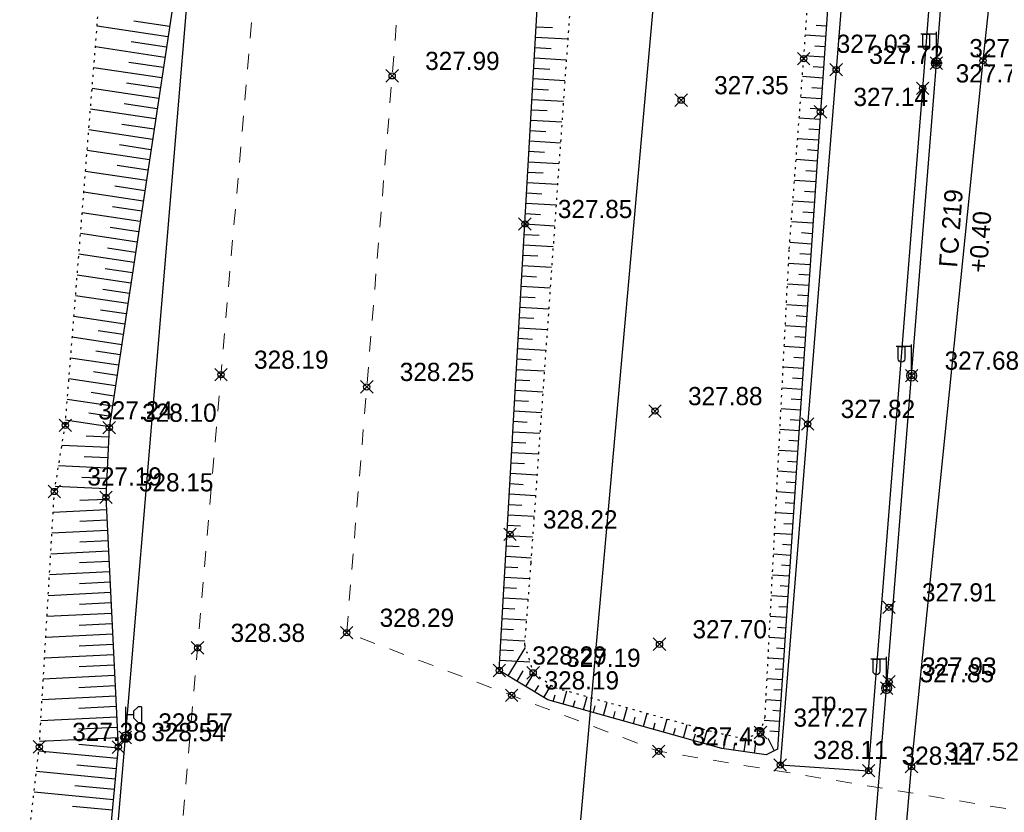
# Model space of a CAD drawing. Header units: metres. Extents: x 703615 to 712205, y 4306166 to 4311183.
# Tile 312 of 336: x 708287 to 708335, y 4310334 to 4310372. Entities that reach past the tile are written whole.
import ezdxf

# ---------------------------------------------------------------- set-up
doc = ezdxf.new("R2010")
doc.units = ezdxf.units.M
doc.header["$LTSCALE"] = 0.5
doc.header["$PDMODE"] = 35
doc.header["$PDSIZE"] = 0.3
for name, pattern in [('Auto_Street_NotBorder_Line_m1', [3, 1.5, -1.5]), ('ДОРОГИ_СТРОЯЩ', [9, 8, -1]), ('Контура низ откосов  Штриховая 0.1-0.5 - - - - - - -', [0.6, 0.1, -0.5])]:
    doc.linetypes.add(name, pattern=pattern)
for name, color, linetype in [('(004) Точки рельефа', 7, 'Continuous'), ('(013) Газ', 30, 'ИК_Газопровод -------г--------'), ('(016) Кабель', 1, 'Continuous'), ('(019) Связь', 3, 'ИК_КАБ_СВЯЗИ'), ('(022) Возд. Линии', 7, 'Continuous'), ('(025) Дорога', 7, 'Continuous'), ('(035) Откосы', 7, 'Continuous')]:
    doc.layers.add(name, color=color, linetype=linetype)
doc.layers.add('AUTO#_ROADS_EXIST_L', color=7, linetype='Continuous', lineweight=15, true_color=0x000000)
doc.styles.add('BM-431', font='txt')
doc.styles.add('D-431', font='txt')
doc.styles.add('S', font='txtwr', dxfattribs={"oblique": 15})
doc.styles.get("Standard").update_dxf_attribs({"font": 'times.ttf'})
doc.linetypes.add('GAZ_VOZDUSH', pattern='A,1,-2,["~",Standard,S=3,R=0,X=-1.5,Y=-1.5],-1,10', length=14)
doc.linetypes.add('ИК_Газопровод -------г--------', pattern='A,9,-0.6,["Г",Standard,S=1.2,R=0,X=0,Y=-0.6],-1.2', length=10.8)
doc.linetypes.add('ИК_КАБ_СВЯЗИ', pattern='A,4,["o",Standard,S=0.5,R=0,X=0,Y=-0.125],4,-2', length=10)
doc.linetypes.add('ИК_Э_КАБ_НН', pattern='A,8,-2,["<",Standard,S=1,R=0,X=0,Y=-0.5],8,[">",Standard,S=1,R=0,X=-0.5,Y=-0.5],-2', length=20)

# ---------------------------------------------------------------- blocks, each defined once
blk = doc.blocks.new('U1111')
for p, q in [((0.1, 0.45), (0.1, 2.95)), ((1.28934, 2.95), (0.85, 2.51066)), ((1.6, 2.95), (1.28934, 2.95)), ((1.6, 2.95), (1.6, 1.45)), ((0.1, 2.2), (0.85, 2.2)), ((0.85, 2.51066), (0.85, 1.88934)), ((0.85, 1.88934), (1.28934, 1.45)), ((1.28934, 1.45), (1.6, 1.45)), ((0, 0.05), (0.1, 0.05)), ((0, -0.05), (0, 0.05)), ((0.1, 0.05), (0.1, -0.05)), ((0.1, -0.05), (0, -0.05))]:
    blk.add_line(p, q)
blk.add_lwpolyline([(0.55, 0), (0.3, 0.433013), (-0.2, 0.433013), (-0.45, 0), (-0.2, -0.433013), (0.3, -0.433013)], close=True)
at = {"color": 4, "style": 'S', "oblique": 15}
blk.add_attdef('Z', (1.142936, -1.391276), '', height=2, dxfattribs=at)
blk = doc.blocks.new('f')
at = {"layer": '(022) Возд. Линии'}
for points in [[(0, 0.25), (0, 1.5)], [(0, 1.4), (0.75, 1.4)]]:
    blk.add_lwpolyline(points, dxfattribs=at)
blk.add_lwpolyline([(0.4875, 0.65), (0.4875, 0.65, 0.4142136), (0.65, 0.8125), (0.65, 1.4), (0.325, 1.4), (0.325, 0.8125, 0.4142136)], format="xyb", close=True, dxfattribs=at)
blk.add_circle((0, 0), 0.25, dxfattribs=at)

msp = doc.modelspace()

# ---------------------------------------------------------------- linework, layer by layer
at = {"layer": '(013) Газ', "linetype": 'GAZ_VOZDUSH', "elevation": 325.111, "flags": 128}
msp.add_lwpolyline([(708293.165, 4309888.333), (708293.434, 4309892.819), (708297.716, 4309952.735), (708299.668, 4309975.352), (708302.24, 4310005.239), (708309.527, 4310099.735), (708316.081, 4310172.219), (708316.824, 4310184.222), (708322.062, 4310238.184), (708325.306, 4310270.621), (708325.824, 4310282.589), (708330.36, 4310335.873), (708333.801, 4310369.809), (708336.798, 4310397.689), (708339.728, 4310444.647), (708351.364, 4310581.809), (708352.677, 4310593.824)], dxfattribs=at)
at = {"layer": '(016) Кабель', "linetype": 'ИК_Э_КАБ_НН', "flags": 128}
for points, elevation in [([(708148.162, 4308651.703), (708151.497, 4308692.413), (708155.946, 4308744.121), (708160.092, 4308792.083), (708165.82, 4308866.029), (708169.045, 4308905.959), (708172.399, 4308947.612), (708175.762, 4308988.142), (708178.982, 4309025.586), (708182.201, 4309063.201), (708185.813, 4309103.866), (708189.128, 4309144.32), (708192.281, 4309183.205), (708195.859, 4309224.798), (708198.741, 4309260.796), (708202.87, 4309309.735), (708206.45, 4309354.347), (708209.623, 4309392.715), (708213.998, 4309431.241), (708217.888, 4309470.551), (708222.285, 4309519.973), (708227.646, 4309584.985), (708230.7, 4309620.035), (708233.599, 4309650.662), (708236.608, 4309686.642), (708239.917, 4309725.258), (708242.964, 4309758.871), (708245.88, 4309791.491), (708249.037, 4309830.224), (708251.639, 4309862.09), (708254.553, 4309895.438), (708258.525, 4309939.873), (708262.105, 4309983.745), (708265.007, 4310017.023), (708267.691, 4310050.026), (708270.438, 4310083.372), (708274.286, 4310124.617), (708277.622, 4310164.745), (708280.245, 4310192.848), (708282.134, 4310214.069), (708285.192, 4310249.54), (708287.519, 4310279.257), (708289.716, 4310303.87), (708292.577, 4310337.274), (708295.609, 4310373.419), (708298.169, 4310403.778), (708301.105, 4310436.102), (708303.908, 4310468.222), (708306.247, 4310494.557), (708309.271, 4310529.231), (708312.329, 4310564.702), (708314.656, 4310594.419), (708316.853, 4310619.032), (708319.714, 4310652.436), (708322.746, 4310688.581), (708325.306, 4310718.94), (708328.242, 4310751.264), (708331.045, 4310783.384), (708331.607, 4310789.716), (708333.7, 4310812.99), (708337.044, 4310851.183), (708340.044, 4310884.75)], 325.947), ([(708249.985, 4309448.254), (708250.82, 4309461.228), (708251.559, 4309472.595), (708252.37, 4309485.216), (708253.053, 4309496.006), (708253.787, 4309508.813), (708254.637, 4309521.637), (708255.635, 4309538.104), (708256.598, 4309553.522), (708257.467, 4309567.873), (708258.354, 4309582.746), (708259.411, 4309598.842), (708260.336, 4309614.66), (708261.397, 4309630.444), (708264.541, 4309650.757), (708266.176, 4309665.809), (708267.362, 4309680.25), (708268.374, 4309695.795), (708269.845, 4309708.973), (708271.828, 4309722.112), (708273.674, 4309736.299), (708275.505, 4309750.056), (708277.38, 4309764.169), (708281.752, 4309793.372), (708283.598, 4309807.831), (708285.41, 4309822.081), (708287.069, 4309840.641), (708288.446, 4309855.733), (708289.84, 4309870.633), (708291.182, 4309885.312), (708292.537, 4309900.559), (708294.032, 4309916.058), (708295.507, 4309930.435), (708296.078, 4309944.839), (708297.37, 4309960.078), (708298.657, 4309975.432), (708299.851, 4309990.429), (708301.076, 4310005.494), (708302.334, 4310020.38), (708303.538, 4310035.456), (708306.01, 4310065.799), (708308.439, 4310096.035), (708310.925, 4310126.293), (708314.819, 4310172.204), (708316.066, 4310188.572), (708317.423, 4310204.653), (708318.736, 4310219.739), (708319.999, 4310234.38), (708321.351, 4310251.404), (708322.651, 4310267.033), (708323.922, 4310281.675), (708325.202, 4310294.856), (708326.515, 4310309.658), (708327.984, 4310325.438), (708329.163, 4310339.642), (708330.365, 4310354.664), (708331.555, 4310369.683), (708332.679, 4310383.855), (708333.897, 4310399.486), (708335.115, 4310414.632), (708336.225, 4310429.516), (708337.469, 4310444.596), (708338.545, 4310458.92), (708339.663, 4310474.152), (708340.941, 4310489.457), (708342.079, 4310504.503), (708343.178, 4310519.207), (708344.309, 4310533.966), (708345.452, 4310549.009), (708346.637, 4310563.701), (708347.806, 4310578.667), (708349.626, 4310594.212), (708351.153, 4310608.621), (708352.719, 4310623.441), (708355.709, 4310653.818), (708356.969, 4310668.51), (708358.286, 4310683.336), (708359.517, 4310698.096), (708360.786, 4310713.241), (708362.123, 4310728.187), (708363.033, 4310739.626), (708364.289, 4310753.037), (708365.798, 4310768.681), (708367.145, 4310784.563), (708368.419, 4310800.656), (708369.713, 4310816.346), (708373.887, 4310867.757)], 326.892)]:
    msp.add_lwpolyline(points, dxfattribs=dict(at, elevation=elevation))
at = {"layer": '(019) Связь', "elevation": 325.726, "flags": 128}
msp.add_lwpolyline([(708153.006, 4308571.818), (708156.993, 4308609.509), (708156.993, 4308609.509), (708174.147, 4308666.959), (708174.323, 4308670.733), (708195.362, 4308919.928), (708204.073, 4309029.859), (708218.911, 4309205.253), (708226.164, 4309224.91), (708236.601, 4309425.449), (708237.563, 4309445.941), (708241.532, 4309518.706), (708251.542, 4309611.078), (708253.161, 4309631.293), (708257.428, 4309700.42), (708258.881, 4309712.256), (708269.326, 4309836.622), (708270.394, 4309849.381), (708278.265, 4309932.284), (708280.616, 4309944.696), (708295.324, 4310108.263), (708303.766, 4310173.623), (708303.348, 4310191.009), (708305.187, 4310238.893), (708306.696, 4310249.894), (708308.615, 4310273.087), (708309.889, 4310281.813), (708320.552, 4310401.57), (708321.594, 4310412.943), (708336.888, 4310582.457), (708345.287, 4310694.486), (708346.981, 4310695.558), (708355.083, 4310696.931), (708358.134, 4310696.437)], dxfattribs=at)
at = {"layer": '(025) Дорога', "elevation": 328.109, "flags": 128}
msp.add_lwpolyline([(708324.051, 4310335.95), (708328.3, 4310335.675), (708330.899, 4310368.47), (708333.5, 4310401.759), (708329.349, 4310402.1), (708326.739, 4310369.369), (708324.051, 4310335.95)], dxfattribs=at)
at = {"layer": '(035) Откосы'}
for p, q in [((708294.626, 4310370.949), (708291.219, 4310371.461)), ((708294.7, 4310371.442), (708292.979, 4310371.701)), ((708312.324, 4310371.437, 328.293), (708313.1, 4310371.393, 328.293)), ((708326.265, 4310371.464, 328.293), (708325.78, 4310371.497, 328.293)), ((708312.295, 4310370.938, 328.293), (708313.841, 4310370.849, 328.293)), ((708326.23, 4310370.965, 328.293), (708325.261, 4310371.031, 328.293)), ((708294.478, 4310369.962), (708291.139, 4310370.464)), ((708294.552, 4310370.455), (708292.865, 4310370.709)), ((708312.266, 4310370.439, 328.293), (708313.036, 4310370.395, 328.293)), ((708326.196, 4310370.466, 328.293), (708325.711, 4310370.499, 328.293)), ((708312.238, 4310369.94, 328.293), (708313.771, 4310369.852, 328.293)), ((708326.162, 4310369.967, 328.293), (708325.19, 4310370.034, 328.293)), ((708294.329, 4310368.976), (708291.06, 4310369.467)), ((708294.404, 4310369.469), (708292.751, 4310369.717)), ((708312.209, 4310369.441, 328.293), (708312.972, 4310369.397, 328.293)), ((708326.128, 4310369.468, 328.293), (708325.641, 4310369.502, 328.293)), ((708312.18, 4310368.942, 328.293), (708313.7, 4310368.854, 328.293)), ((708326.094, 4310368.97, 328.293), (708325.115, 4310369.036, 328.293)), ((708294.181, 4310367.989), (708290.98, 4310368.47)), ((708294.255, 4310368.482), (708292.638, 4310368.726)), ((708326.06, 4310368.471, 328.293), (708325.569, 4310368.504, 328.293)), ((708312.152, 4310368.443, 328.293), (708312.908, 4310368.399, 328.293)), ((708326.026, 4310367.972, 328.293), (708325.039, 4310368.039, 328.293)), ((708294.107, 4310367.496), (708292.524, 4310367.734)), ((708312.123, 4310367.943, 328.293), (708313.63, 4310367.857, 328.293)), ((708325.992, 4310367.473, 328.293), (708325.497, 4310367.507, 328.293)), ((708294.033, 4310367.003), (708290.901, 4310367.473)), ((708312.094, 4310367.444, 328.293), (708312.844, 4310367.401, 328.293)), ((708325.958, 4310366.974, 328.293), (708324.964, 4310367.042, 328.293)), ((708293.959, 4310366.509), (708292.41, 4310366.742)), ((708312.066, 4310366.945, 328.293), (708313.559, 4310366.859, 328.293)), ((708293.885, 4310366.016), (708290.821, 4310366.477)), ((708312.037, 4310366.446, 328.293), (708312.781, 4310366.403, 328.293)), ((708325.925, 4310366.476, 328.293), (708325.425, 4310366.509, 328.293)), ((708293.81, 4310365.523), (708292.296, 4310365.751)), ((708312.008, 4310365.947, 328.293), (708313.489, 4310365.862, 328.293)), ((708325.891, 4310365.977, 328.293), (708324.888, 4310366.045, 328.293)), ((708293.736, 4310365.03), (708290.742, 4310365.48)), ((708311.98, 4310365.448, 328.293), (708312.717, 4310365.405, 328.293)), ((708325.857, 4310365.478, 328.293), (708325.354, 4310365.512, 328.293)), ((708293.662, 4310364.536), (708292.182, 4310364.759)), ((708311.951, 4310364.949, 328.293), (708313.418, 4310364.864, 328.293)), ((708325.824, 4310364.979, 328.293), (708324.812, 4310365.047, 328.293)), ((708293.588, 4310364.043), (708290.662, 4310364.483)), ((708311.922, 4310364.449, 328.293), (708312.653, 4310364.408, 328.293)), ((708325.79, 4310364.48, 328.293), (708325.282, 4310364.515, 328.293)), ((708293.514, 4310363.55), (708292.068, 4310363.767)), ((708311.894, 4310363.95, 328.293), (708313.348, 4310363.867, 328.293)), ((708325.756, 4310363.982, 328.293), (708324.737, 4310364.05, 328.293)), ((708293.44, 4310363.057), (708290.583, 4310363.486)), ((708311.865, 4310363.451, 328.293), (708312.589, 4310363.41, 328.293)), ((708325.723, 4310363.483, 328.293), (708325.211, 4310363.517, 328.293)), ((708293.366, 4310362.563), (708291.954, 4310362.776)), ((708311.837, 4310362.952, 328.293), (708313.277, 4310362.869, 328.293)), ((708325.689, 4310362.984, 328.293), (708324.661, 4310363.053, 328.293)), ((708293.291, 4310362.07), (708290.503, 4310362.489)), ((708311.808, 4310362.453, 328.293), (708312.525, 4310362.412, 328.293)), ((708325.655, 4310362.485, 328.293), (708325.139, 4310362.52, 328.293)), ((708311.779, 4310361.954, 328.293), (708313.207, 4310361.872, 328.293)), ((708325.622, 4310361.986, 328.293), (708324.585, 4310362.056, 328.293)), ((708293.143, 4310361.084), (708290.424, 4310361.492)), ((708293.217, 4310361.577), (708291.84, 4310361.784)), ((708311.751, 4310361.455, 328.293), (708312.461, 4310361.414, 328.293)), ((708325.588, 4310361.487, 328.293), (708325.068, 4310361.523, 328.293)), ((708311.722, 4310360.956, 328.293), (708313.136, 4310360.874, 328.293)), ((708325.554, 4310360.989, 328.293), (708324.51, 4310361.059, 328.293)), ((708292.995, 4310360.097), (708290.344, 4310360.496)), ((708293.069, 4310360.59), (708291.726, 4310360.792)), ((708311.693, 4310360.456, 328.293), (708312.397, 4310360.416, 328.293)), ((708325.521, 4310360.49, 328.293), (708324.999, 4310360.525, 328.293)), ((708311.665, 4310359.957, 328.293), (708313.066, 4310359.877, 328.293)), ((708325.487, 4310359.991, 328.293), (708324.451, 4310360.061, 328.293)), ((708292.847, 4310359.111), (708290.265, 4310359.499)), ((708292.921, 4310359.604), (708291.613, 4310359.801)), ((708311.636, 4310359.458, 328.293), (708312.333, 4310359.418, 328.293)), ((708325.453, 4310359.492, 328.293), (708324.939, 4310359.527, 328.293)), ((708325.42, 4310358.993, 328.293), (708324.399, 4310359.062, 328.293)), ((708292.772, 4310358.617), (708291.499, 4310358.809)), ((708311.607, 4310358.959, 328.293), (708312.995, 4310358.879, 328.293)), ((708325.386, 4310358.495, 328.293), (708324.88, 4310358.529, 328.293)), ((708292.698, 4310358.124), (708290.185, 4310358.502)), ((708311.579, 4310358.46, 328.293), (708312.269, 4310358.42, 328.293)), ((708325.352, 4310357.996, 328.293), (708324.347, 4310358.064, 328.293)), ((708292.624, 4310357.631), (708291.385, 4310357.817)), ((708311.55, 4310357.961, 328.293), (708312.925, 4310357.882, 328.293)), ((708292.55, 4310357.138), (708290.106, 4310357.505)), ((708311.521, 4310357.462, 328.293), (708312.206, 4310357.422, 328.293)), ((708325.318, 4310357.497, 328.293), (708324.82, 4310357.531, 328.293)), ((708292.476, 4310356.644), (708291.271, 4310356.825)), ((708311.493, 4310356.962, 328.293), (708312.855, 4310356.884, 328.293)), ((708325.285, 4310356.998, 328.293), (708324.296, 4310357.065, 328.293)), ((708292.402, 4310356.151), (708290.026, 4310356.508)), ((708311.464, 4310356.463, 328.293), (708312.142, 4310356.424, 328.293)), ((708325.251, 4310356.499, 328.293), (708324.76, 4310356.532, 328.293)), ((708292.328, 4310355.658), (708291.157, 4310355.834)), ((708311.435, 4310355.964, 328.293), (708312.784, 4310355.887, 328.293)), ((708325.217, 4310356, 328.293), (708324.244, 4310356.066, 328.293)), ((708292.253, 4310355.165), (708289.947, 4310355.511)), ((708311.407, 4310355.465, 328.293), (708312.078, 4310355.427, 328.293)), ((708325.184, 4310355.502, 328.293), (708324.701, 4310355.534, 328.293)), ((708292.179, 4310354.671), (708291.043, 4310354.842)), ((708311.378, 4310354.966, 328.293), (708312.714, 4310354.889, 328.293)), ((708325.15, 4310355.003, 328.293), (708324.192, 4310355.067, 328.293)), ((708292.105, 4310354.178), (708289.867, 4310354.514)), ((708311.349, 4310354.467, 328.293), (708312.014, 4310354.429, 328.293)), ((708325.116, 4310354.504, 328.293), (708324.641, 4310354.536, 328.293)), ((708292.031, 4310353.685), (708290.929, 4310353.85)), ((708311.321, 4310353.968, 328.293), (708312.643, 4310353.892, 328.293)), ((708325.083, 4310354.005, 328.293), (708324.141, 4310354.069, 328.293)), ((708291.957, 4310353.192), (708289.788, 4310353.518)), ((708311.292, 4310353.468, 328.293), (708311.95, 4310353.431, 328.293)), ((708325.049, 4310353.506, 328.293), (708324.582, 4310353.538, 328.293)), ((708291.883, 4310352.698), (708290.815, 4310352.859)), ((708311.263, 4310352.969, 328.293), (708312.573, 4310352.894, 328.293)), ((708325.015, 4310353.007, 328.293), (708324.089, 4310353.07, 328.293)), ((708291.809, 4310352.205), (708289.708, 4310352.521)), ((708311.235, 4310352.47, 328.293), (708311.886, 4310352.433, 328.293)), ((708324.982, 4310352.509, 328.293), (708324.522, 4310352.54, 328.293)), ((708311.206, 4310351.971, 328.293), (708312.502, 4310351.897, 328.293)), ((708324.948, 4310352.01, 328.293), (708324.037, 4310352.071, 328.293)), ((708291.781, 4310351.707), (708290.696, 4310351.758)), ((708311.177, 4310351.472, 328.293), (708311.822, 4310351.435, 328.293)), ((708324.914, 4310351.511, 328.293), (708324.463, 4310351.542, 328.293)), ((708291.757, 4310351.209), (708289.531, 4310351.314)), ((708311.149, 4310350.973, 328.293), (708312.432, 4310350.899, 328.293)), ((708324.881, 4310351.012, 328.293), (708323.986, 4310351.073, 328.293)), ((708291.734, 4310350.711), (708290.592, 4310350.764)), ((708311.12, 4310350.474, 328.293), (708311.758, 4310350.437, 328.293)), ((708324.847, 4310350.513, 328.293), (708324.403, 4310350.543, 328.293)), ((708291.71, 4310350.213), (708289.369, 4310350.323)), ((708324.813, 4310350.015, 328.293), (708323.934, 4310350.074, 328.293)), ((708291.687, 4310349.714), (708290.487, 4310349.771)), ((708311.091, 4310349.975, 328.293), (708312.361, 4310349.902, 328.293)), ((708324.78, 4310349.516, 328.293), (708324.344, 4310349.545, 328.293)), ((708291.664, 4310349.216), (708289.206, 4310349.331)), ((708311.063, 4310349.475, 328.293), (708311.694, 4310349.439, 328.293)), ((708324.746, 4310349.017, 328.293), (708323.882, 4310349.075, 328.293)), ((708291.65, 4310348.718), (708290.394, 4310348.656)), ((708311.034, 4310348.976, 328.293), (708312.291, 4310348.904, 328.293)), ((708291.675, 4310348.22), (708289.108, 4310348.093)), ((708311.005, 4310348.477, 328.293), (708311.631, 4310348.441, 328.293)), ((708324.712, 4310348.518, 328.293), (708324.284, 4310348.547, 328.293)), ((708291.699, 4310347.721), (708290.389, 4310347.657)), ((708310.977, 4310347.978, 328.293), (708312.22, 4310347.907, 328.293)), ((708324.679, 4310348.019, 328.293), (708323.831, 4310348.077, 328.293)), ((708291.724, 4310347.223), (708289.049, 4310347.091)), ((708310.948, 4310347.479, 328.293), (708311.567, 4310347.443, 328.293)), ((708324.645, 4310347.52, 328.293), (708324.225, 4310347.549, 328.293)), ((708291.749, 4310346.725), (708290.384, 4310346.658)), ((708310.92, 4310346.98, 328.293), (708312.15, 4310346.909, 328.293)), ((708324.611, 4310347.022, 328.293), (708323.779, 4310347.078, 328.293)), ((708291.773, 4310346.227), (708288.99, 4310346.089)), ((708310.891, 4310346.481, 328.293), (708311.503, 4310346.445, 328.293)), ((708324.578, 4310346.523, 328.293), (708324.165, 4310346.551, 328.293)), ((708310.862, 4310345.981, 328.293), (708312.079, 4310345.912, 328.293)), ((708324.544, 4310346.024, 328.293), (708323.727, 4310346.079, 328.293)), ((708291.798, 4310345.729), (708290.379, 4310345.659)), ((708310.834, 4310345.482, 328.293), (708311.438, 4310345.448, 328.293)), ((708324.51, 4310345.525, 328.293), (708324.106, 4310345.552, 328.293)), ((708291.822, 4310345.231), (708288.93, 4310345.087)), ((708310.805, 4310344.983, 328.293), (708312.004, 4310344.914, 328.293)), ((708324.476, 4310345.026, 328.293), (708323.676, 4310345.08, 328.293)), ((708291.847, 4310344.732), (708290.374, 4310344.659)), ((708310.776, 4310344.484, 328.293), (708311.371, 4310344.45, 328.293)), ((708324.443, 4310344.528, 328.293), (708324.046, 4310344.554, 328.293)), ((708291.872, 4310344.234), (708288.871, 4310344.086)), ((708310.748, 4310343.985, 328.293), (708311.927, 4310343.917, 328.293)), ((708324.409, 4310344.029, 328.293), (708323.624, 4310344.082, 328.293)), ((708291.896, 4310343.736), (708290.369, 4310343.66)), ((708310.719, 4310343.486, 328.293), (708311.304, 4310343.452, 328.293)), ((708324.375, 4310343.53, 328.293), (708323.987, 4310343.556, 328.293)), ((708291.921, 4310343.238), (708288.811, 4310343.084)), ((708310.69, 4310342.987, 328.293), (708311.85, 4310342.92, 328.293)), ((708324.342, 4310343.031, 328.293), (708323.572, 4310343.083, 328.293)), ((708291.946, 4310342.74), (708290.364, 4310342.661)), ((708310.662, 4310342.488, 328.293), (708311.236, 4310342.455, 328.293)), ((708324.308, 4310342.532, 328.293), (708323.927, 4310342.558, 328.293)), ((708291.97, 4310342.241), (708288.752, 4310342.082)), ((708310.633, 4310341.988, 328.293), (708311.772, 4310341.923, 328.293)), ((708324.274, 4310342.033, 328.293), (708323.521, 4310342.084, 328.293)), ((708291.995, 4310341.743), (708290.359, 4310341.662)), ((708310.604, 4310341.489, 328.293), (708311.232, 4310341.453, 328.293)), ((708310.975, 4310340.233, 328.293), (708311.803, 4310341.604, 328.293)), ((708324.241, 4310341.535, 328.293), (708323.868, 4310341.56, 328.293)), ((708292.02, 4310341.245), (708288.693, 4310341.08)), ((708324.207, 4310341.036, 328.293), (708323.469, 4310341.086, 328.293)), ((708292.044, 4310340.747), (708290.354, 4310340.663)), ((708310.576, 4310340.99, 328.293), (708312.015, 4310340.907, 328.293)), ((708324.173, 4310340.537, 328.293), (708323.808, 4310340.562, 328.293)), ((708292.069, 4310340.249), (708288.633, 4310340.079)), ((708311.403, 4310339.974, 328.293), (708311.701, 4310340.468, 328.293)), ((708311.831, 4310339.716, 328.293), (708312.216, 4310340.353, 328.293)), ((708324.14, 4310340.038, 328.293), (708323.417, 4310340.087, 328.293)), ((708292.094, 4310339.75), (708290.349, 4310339.664)), ((708312.259, 4310339.458, 328.293), (708312.445, 4310339.766, 328.293)), ((708312.687, 4310339.2, 328.293), (708313.046, 4310339.794, 328.293)), ((708292.118, 4310339.252), (708288.574, 4310339.077)), ((708313.144, 4310339.007, 328.293), (708313.232, 4310339.324, 328.293)), ((708313.625, 4310338.873, 328.293), (708313.802, 4310339.506, 328.293)), ((708314.589, 4310338.604, 328.293), (708314.765, 4310339.238, 328.293)), ((708324.106, 4310339.539, 328.293), (708323.749, 4310339.563, 328.293)), ((708292.143, 4310338.754), (708290.343, 4310338.665)), ((708314.107, 4310338.738, 328.293), (708314.195, 4310339.055, 328.293)), ((708315.07, 4310338.47, 328.293), (708315.159, 4310338.787, 328.293)), ((708315.552, 4310338.335, 328.293), (708315.729, 4310338.97, 328.293)), ((708316.515, 4310338.067, 328.293), (708316.692, 4310338.701, 328.293)), ((708324.072, 4310339.041, 328.293), (708323.366, 4310339.088, 328.293)), ((708292.167, 4310338.256), (708288.514, 4310338.075)), ((708316.033, 4310338.201, 328.293), (708316.122, 4310338.518, 328.293)), ((708316.996, 4310337.932, 328.293), (708317.085, 4310338.25, 328.293)), ((708317.478, 4310337.798, 328.293), (708317.655, 4310338.433, 328.293)), ((708318.441, 4310337.53, 328.293), (708318.618, 4310338.164, 328.293)), ((708324.039, 4310338.542, 328.293), (708323.689, 4310338.565, 328.293)), ((708292.192, 4310337.758), (708290.338, 4310337.666)), ((708317.96, 4310337.664, 328.293), (708318.048, 4310337.981, 328.293)), ((708318.923, 4310337.395, 328.293), (708319.011, 4310337.713, 328.293)), ((708319.404, 4310337.261, 328.293), (708319.581, 4310337.896, 328.293)), ((708324.005, 4310338.043, 328.293), (708323.276, 4310338.092, 328.293)), ((708292.217, 4310337.26), (708288.455, 4310337.073)), ((708319.886, 4310337.127, 328.293), (708319.974, 4310337.444, 328.293)), ((708320.367, 4310336.992, 328.293), (708320.545, 4310337.628, 328.293)), ((708321.333, 4310336.736, 328.293), (708321.43, 4310337.412, 328.293)), ((708322.323, 4310336.594, 328.293), (708322.416, 4310337.243, 328.293)), ((708323.766, 4310336.638, 328.293), (708323.477, 4310337.217, 328.293)), ((708323.971, 4310337.544, 328.293), (708323.551, 4310337.572, 328.293)), ((708292.235, 4310336.762), (708290.346, 4310336.939)), ((708320.849, 4310336.858, 328.293), (708320.939, 4310337.18, 328.293)), ((708321.828, 4310336.665, 328.293), (708321.874, 4310336.984, 328.293)), ((708322.818, 4310336.523, 328.293), (708322.884, 4310336.987, 328.293)), ((708292.188, 4310336.265), (708288.417, 4310336.62)), ((708292.141, 4310335.768), (708290.251, 4310335.946)), ((708292.094, 4310335.272), (708288.303, 4310335.629)), ((708292.048, 4310334.775), (708290.147, 4310334.954)), ((708292.001, 4310334.279), (708288.189, 4310334.637)), ((708291.954, 4310333.782), (708290.043, 4310333.962))]:
    msp.add_line(p, q, dxfattribs=at)
at = {"layer": '(035) Откосы', "linetype": 'Контура низ откосов  Штриховая 0.1-0.5 - - - - - - -'}
msp.add_lwpolyline([(708291.019, 4310323.85), (708287.001, 4310324.291), (708288.44, 4310336.82), (708289.168, 4310349.097), (708289.689, 4310352.278), (708291.28, 4310372.232), (708294.32, 4310405.719), (708298.171, 4310438.641), (708297.564, 4310446.626), (708291.166, 4310448.833), (708291.471, 4310449.71)], dxfattribs=at)
at = {"layer": '(035) Откосы', "flags": 128}
msp.add_lwpolyline([(708291.471, 4310449.71), (708298.321, 4310447.062), (708299.814, 4310438.716), (708297.766, 4310405.692), (708294.822, 4310372.253), (708291.802, 4310352.161), (708291.645, 4310348.818), (708292.239, 4310336.809), (708291.019, 4310323.85)], dxfattribs=at)
at = {"layer": '(035) Откосы', "elevation": 328.293, "flags": 128}
msp.add_lwpolyline([(708310.547, 4310340.491), (708313.047, 4310384.036), (708314.896, 4310400.97), (708318.05, 4310402.765), (708323.812, 4310402.765), (708327.183, 4310402.519), (708328.286, 4310401.373), (708327.184, 4310384.947), (708325.967, 4310367.109), (708323.915, 4310336.713), (708323.376, 4310336.443), (708321.239, 4310336.749), (708312.888, 4310339.078), (708310.547, 4310340.491)], dxfattribs=at)
at = {"layer": '(035) Откосы', "linetype": 'Контура низ откосов  Штриховая 0.1-0.5 - - - - - - -', "elevation": 327.193}
msp.add_lwpolyline([(708312.176, 4310340.38), (708313.241, 4310339.663), (708320.874, 4310337.536), (708322.335, 4310337.211), (708323.103, 4310337.51), (708323.322, 4310338.248), (708324.486, 4310360.752), (708325.18, 4310369.896), (708327.332, 4310400.121), (708326.682, 4310401.47), (708323.884, 4310401.731), (708318.431, 4310401.731), (708315.796, 4310400.834), (708315.407, 4310397.197), (708314.757, 4310383.815), (708312.062, 4310345.66), (708311.759, 4310341.747), (708312.176, 4310340.38)], dxfattribs=at)
at = {"color": 0, "linetype": 'ByBlock', "lineweight": -2, "transparency": 16777216}
for p in [(708325.18, 4310369.896, 327.026), (708331.555, 4310369.683, 327.63), (708333.801, 4310369.809, 327.235), (708326.739, 4310369.369, 327.721), (708305.401, 4310369.073, 327.99), (708330.899, 4310368.47, 327.757), (708319.289, 4310367.907, 327.353), (708325.984, 4310367.345, 327.135), (708311.779, 4310361.954, 327.847), (708297.178, 4310354.71, 328.19), (708330.365, 4310354.664, 327.676), (708304.18, 4310354.123, 328.249), (708318.035, 4310352.96, 327.877), (708289.689, 4310352.278, 327.24), (708291.802, 4310352.161, 328.104), (708325.37, 4310352.344, 327.823), (708289.168, 4310349.097, 327.193), (708291.645, 4310348.818, 328.149), (708311.063, 4310347.033, 328.22), (708329.277, 4310343.524, 327.906), (708303.214, 4310342.306, 328.289), (708318.247, 4310341.754, 327.695), (708296.048, 4310341.58, 328.379), (708310.547, 4310340.491, 328.293), (708312.176, 4310340.38, 327.193), (708329.282, 4310339.958, 327.93), (708311.14, 4310339.295, 328.19), (708329.163, 4310339.642, 327.848), (708323.103, 4310337.51, 327.271), (708292.577, 4310337.274, 328.568), (708288.44, 4310336.82, 327.381), (708292.239, 4310336.809, 328.54), (708318.21, 4310336.609, 327.432), (708324.051, 4310335.95, 328.109), (708328.3, 4310335.675, 328.106), (708330.36, 4310335.873, 327.515)]:
    msp.add_point(p, dxfattribs=at)
at = {"layer": 'AUTO#_ROADS_EXIST_L', "linetype": 'Auto_Street_NotBorder_Line_m1', "lineweight": 15, "flags": 128}
for points in [[(708272.376, 4310452.43), (708287.272, 4310452.43), (708295.17, 4310451.313), (708301.077, 4310448.104), (708304.912, 4310444.523), (708292.789, 4310303.739), (708292.789, 4310303.739), (708291.136, 4310283.511), (708282.876, 4310184.091), (708278.045, 4310123.141), (708270.81, 4310119.623), (708261.894, 4310117.849), (708248.629, 4310118.738)], [(708344.574, 4310401.12), (708319.796, 4310404.812), (708313.589, 4310405.815), (708308.167, 4310402.928), (708303.214, 4310342.306), (708318.21, 4310336.609), (708335.811, 4310333.703)]]:
    msp.add_lwpolyline(points, dxfattribs=at)

# ---------------------------------------------------------------- block references
at = {"layer": '(022) Возд. Линии', "xscale": -1}
for p in [(708331.555, 4310369.683, 326.892), (708330.365, 4310354.664, 326.892), (708329.163, 4310339.642, 326.892)]:
    msp.add_blockref('f', p, dxfattribs=at)
at = {"layer": '(022) Возд. Линии', "xscale": 0.5, "yscale": 0.5, "zscale": 0.5}
msp.add_blockref('U1111', (708292.552, 4310337.274, 325.947), dxfattribs=at)

# ---------------------------------------------------------------- texts
at = {"layer": '(004) Точки рельефа', "style": 'D-431'}
for s, p in [('327.03', (708326.766, 4310370.179, 327.026)), ('327.63', (708333.141, 4310369.968, 327.63)), ('327.72', (708328.325, 4310369.649, 327.721)), ('327.99', (708306.987, 4310369.357, 327.99)), ('327.76', (708332.485, 4310368.755, 327.757)), ('327.35', (708320.875, 4310368.188, 327.353)), ('327.14', (708327.57, 4310367.625, 327.135)), ('327.85', (708313.365, 4310362.237, 327.847)), ('328.19', (708298.764, 4310354.994, 328.19)), ('327.68', (708331.951, 4310354.949, 327.676)), ('328.25', (708305.766, 4310354.406, 328.249)), ('327.88', (708319.621, 4310353.243, 327.877)), ('327.24', (708291.275, 4310352.558, 327.24)), ('328.10', (708293.388, 4310352.444, 328.104)), ('327.82', (708326.956, 4310352.627, 327.823)), ('327.19', (708290.754, 4310349.381, 327.193)), ('328.15', (708293.231, 4310349.101, 328.149)), ('328.22', (708312.649, 4310347.316, 328.22)), ('327.91', (708330.863, 4310343.808, 327.906)), ('328.29', (708304.8, 4310342.59, 328.289)), ('327.70', (708319.833, 4310342.037, 327.695)), ('328.38', (708297.634, 4310341.864, 328.379)), ('328.29', (708312.133, 4310340.775, 328.293)), ('327.19', (708313.762, 4310340.664, 327.193)), ('327.93', (708330.868, 4310340.242, 327.93)), ('327.85', (708330.749, 4310339.925, 327.848)), ('328.19', (708312.726, 4310339.579, 328.19)), ('327.27', (708324.689, 4310337.79, 327.271)), ('328.57', (708294.163, 4310337.557, 328.568)), ('327.38', (708290.026, 4310337.103, 327.381)), ('328.54', (708293.825, 4310337.092, 328.54)), ('327.43', (708319.796, 4310336.889, 327.432)), ('328.11', (708325.637, 4310336.233, 328.109)), ('328.11', (708329.886, 4310335.958, 328.106)), ('327.52', (708331.946, 4310336.154, 327.515))]:
    msp.add_text(s, height=0.875, dxfattribs=at).set_placement(p)
at = {"layer": '(013) Газ', "color": 0, "linetype": 'Continuous', "style": 'D-431'}
for s, p in [('ГС 219', (708332.547, 4310359.843)), ('+0.40', (708333.978, 4310359.582))]:
    msp.add_text(s, height=0.875, rotation=85.6526, dxfattribs=at).set_placement(p)
at = {"layer": '(025) Дорога', "linetype": 'ДОРОГИ_СТРОЯЩ', "style": 'BM-431'}
msp.add_text('тр.', height=0.875, dxfattribs=at).set_placement((708325.568, 4310338.559))

doc.saveas('drawing.dxf')
